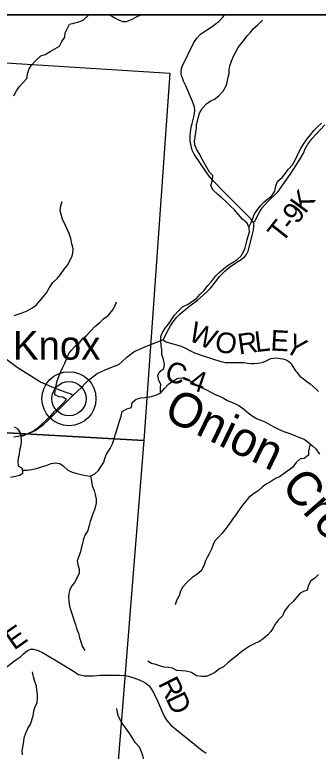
# Model space of a CAD drawing. Extents: x -8.2 to 34, y 0 to 22.
# Drawn here: x 5.214 to 6.05, y 18.871 to 20.9 of the extents above; entities that cross this region are included whole.
import ezdxf

# ---------------------------------------------------------------- set-up
doc = ezdxf.new("R2010")
doc.units = 0
for name, color, linetype in [('GM_X_Corporation', 7, 'Continuous'), ('GM_X_County_Road', 7, 'Continuous'), ('GM_X_County_Road_Text', 7, 'Continuous'), ('GM_X_Major_River', 7, 'Continuous'), ('GM_X_Minor_River', 7, 'Continuous'), ('GM_X_Minor_River_Text', 7, 'Continuous'), ('GM_X_State_Route', 7, 'Continuous'), ('GM_X_Township_Road', 7, 'Continuous'), ('GM_X_Township_Road_Text', 7, 'Continuous'), ('GM_X_Unincorporated', 7, 'Continuous'), ('GM_X_Unincorporated_Location', 7, 'Continuous'), ('GM_X_Unincorporated_Text', 7, 'Continuous'), ('SH_Data', 7, 'Continuous')]:
    doc.layers.add(name, color=color, linetype=linetype)

msp = doc.modelspace()

# ---------------------------------------------------------------- linework, layer by layer
at = {"layer": 'GM_X_Corporation'}
msp.add_lwpolyline([(6.4774, 18.0203), (6.488, 18.1752), (6.5242, 18.7061), (6.5297, 18.7882), (6.5448, 18.981), (6.5455, 18.9878), (6.5461, 19.0017), (6.5463, 19.009), (6.5469, 19.0218), (6.548, 19.0467), (6.5487, 19.0617), (6.5495, 19.0821), (6.5503, 19.0966), (6.5514, 19.1092), (6.5523, 19.118), (6.5529, 19.1264), (6.5537, 19.1382), (6.5541, 19.1447), (6.5536, 19.1514), (6.5814, 19.5334), (6.6608, 20.6695), (6.6768, 20.9), (2.1, 20.9), (2.1, 14.1)], dxfattribs=at)
for points in [[(5.6414, 20.7386), (5.5693, 19.7272), (4.5379, 19.7849), (4.607, 20.8038)], [(4.5379, 19.7849), (5.5693, 19.7272), (5.5363, 19.3151), (5.5032, 18.9017), (5.4857, 18.6849), (4.465, 18.749)]]:
    msp.add_lwpolyline(points, close=True, dxfattribs=at)
at = {"layer": 'GM_X_County_Road'}
for points in [[(5.6216, 20.0044), (5.6311, 19.9991), (5.6434, 19.9955), (5.6692, 19.9877), (5.6821, 19.9819), (5.6942, 19.9756), (5.709, 19.9688), (5.7329, 19.9599), (5.7585, 19.9515), (5.7787, 19.9455), (5.7937, 19.9419), (5.8043, 19.9415), (5.8191, 19.9417), (5.8322, 19.9423), (5.8452, 19.9417), (5.8553, 19.9402), (5.8651, 19.939), (5.8727, 19.939), (5.8824, 19.9396), (5.8898, 19.9407), (5.8981, 19.9432), (5.9049, 19.9457), (5.9118, 19.9491), (5.9199, 19.9527), (5.9277, 19.954), (5.9358, 19.9544), (5.9453, 19.9529), (5.9521, 19.9515), (5.9591, 19.9498), (5.965, 19.9472), (5.9703, 19.9438), (5.9756, 19.9381), (5.98, 19.9309), (5.9849, 19.9239), (5.9874, 19.9193), (5.9904, 19.9157), (5.9955, 19.9085), (6.0003, 19.9036), (6.0084, 19.8977), (6.0183, 19.8898), (6.0281, 19.8833), (6.0444, 19.8687), (6.0505, 19.8619)], [(5.1785, 19.0933), (5.2199, 19.1245), (5.2302, 19.1323), (5.2377, 19.1388), (5.2487, 19.148), (5.2573, 19.1525), (5.2658, 19.1523), (5.2786, 19.1488), (5.2905, 19.1433), (5.3429, 19.1113), (5.3753, 19.091), (5.3899, 19.0824), (5.399, 19.0801), (5.4063, 19.0782), (5.4165, 19.0782), (5.4312, 19.079), (5.4489, 19.0801), (5.4796, 19.0803), (5.5028, 19.0803), (5.5174, 19.0799), (5.5263, 19.0779), (5.542, 19.0728), (5.5564, 19.0676), (5.5666, 19.0631), (5.5749, 19.0588), (5.5842, 19.0506), (5.59, 19.0432), (5.5945, 19.0358), (5.5992, 19.0274), (5.6073, 19.0093), (5.6205, 18.9771), (5.6262, 18.9659), (5.633, 18.9559), (5.6441, 18.9431), (5.6639, 18.9259), (5.7003, 18.8977), (5.7307, 18.8725), (5.7413, 18.8657)]]:
    msp.add_lwpolyline(points, dxfattribs=at)
at = {"layer": 'GM_X_Major_River'}
msp.add_lwpolyline([(5.2023, 19.6258), (5.2159, 19.6285), (5.2266, 19.6319), (5.2364, 19.6368), (5.2353, 19.6489), (5.2239, 19.6565), (5.2228, 19.6691), (5.2243, 19.6793), (5.2266, 19.6892), (5.2281, 19.7006), (5.2308, 19.7108), (5.2323, 19.7241), (5.2315, 19.7382), (5.2293, 19.7477), (5.2232, 19.7583), (5.213, 19.764)], dxfattribs=at)
at = {"layer": 'GM_X_Minor_River'}
for points in [[(5.2112, 20.6766), (5.2184, 20.6899), (5.2263, 20.7013), (5.235, 20.7115), (5.2468, 20.7241), (5.2502, 20.7396), (5.2524, 20.7491), (5.2588, 20.7605), (5.2709, 20.773), (5.2857, 20.7867), (5.2974, 20.7905), (5.311, 20.7988), (5.3239, 20.8056), (5.3368, 20.8132), (5.3432, 20.8265), (5.3515, 20.8379), (5.353, 20.85), (5.3594, 20.8629), (5.3651, 20.8743), (5.3768, 20.877), (5.3905, 20.88), (5.4026, 20.885), (5.4179, 20.9)], [(5.4748, 20.9), (5.4756, 20.8994), (5.4878, 20.8926), (5.5014, 20.885), (5.5113, 20.8812), (5.5219, 20.8812), (5.5355, 20.8865), (5.5491, 20.8945), (5.5608, 20.8998), (5.5612, 20.9)], [(5.6155, 19.8581), (5.6158, 19.8719), (5.6165, 19.8821), (5.6105, 19.892), (5.6082, 19.9064), (5.6131, 19.9159), (5.6244, 19.9254), (5.6267, 19.9371), (5.6233, 19.9504), (5.6195, 19.9637), (5.6187, 19.9781), (5.6172, 19.988), (5.6168, 20.0016), (5.6164, 20.0134), (5.6198, 20.0229), (5.6281, 20.0365), (5.6372, 20.0479), (5.6466, 20.0616), (5.6542, 20.0722), (5.6636, 20.082), (5.6765, 20.095), (5.6913, 20.1025), (5.7049, 20.1117), (5.7147, 20.1185), (5.7234, 20.1291), (5.7344, 20.1397), (5.7457, 20.1542), (5.7556, 20.1652), (5.7673, 20.1796), (5.7764, 20.1891), (5.7896, 20.2005), (5.8017, 20.2103), (5.8138, 20.2172), (5.8259, 20.2244), (5.8373, 20.2358), (5.8452, 20.2487), (5.8486, 20.2581), (5.8516, 20.2688), (5.8543, 20.2802), (5.8573, 20.29), (5.8607, 20.3018), (5.8599, 20.3132), (5.8546, 20.3261), (5.8417, 20.337), (5.8299, 20.3507), (5.8193, 20.3625), (5.8072, 20.3738), (5.7962, 20.3841), (5.7848, 20.3954), (5.7731, 20.4045), (5.7606, 20.4163), (5.7541, 20.4288), (5.7583, 20.4455), (5.7598, 20.4573), (5.7503, 20.4667), (5.7431, 20.4789), (5.7359, 20.4921), (5.7287, 20.5047), (5.7234, 20.5145), (5.7158, 20.5282), (5.7097, 20.5418), (5.7093, 20.5528), (5.7116, 20.5669), (5.7131, 20.5767), (5.7142, 20.5877), (5.7149, 20.5972), (5.7176, 20.6071), (5.7202, 20.6185), (5.7228, 20.6291), (5.73, 20.6412), (5.7425, 20.6545), (5.7527, 20.6621), (5.7645, 20.6678), (5.7762, 20.6769), (5.7883, 20.6894), (5.7962, 20.7038), (5.7989, 20.7141), (5.8011, 20.7239), (5.8045, 20.738), (5.8049, 20.7486), (5.8068, 20.7596), (5.8109, 20.7717), (5.8162, 20.7854), (5.8222, 20.7956), (5.8298, 20.8101), (5.8396, 20.8226), (5.8468, 20.8321), (5.8544, 20.8416), (5.8631, 20.8511), (5.871, 20.8613), (5.8824, 20.8708), (5.8964, 20.8848)], [(5.8592, 20.3149), (5.8663, 20.3295), (5.8697, 20.339), (5.8735, 20.35), (5.8807, 20.361), (5.8898, 20.3727), (5.9007, 20.3849), (5.9113, 20.3932), (5.9223, 20.4008), (5.9302, 20.4141), (5.9336, 20.4281), (5.9381, 20.4407), (5.9518, 20.4528), (5.9589, 20.4623), (5.968, 20.4744), (5.979, 20.4862), (5.9865, 20.4995), (5.9911, 20.509), (5.9956, 20.5196), (6.002, 20.531), (6.0092, 20.5435), (6.0198, 20.5583), (6.03, 20.5704), (6.0383, 20.5807), (6.0474, 20.5902), (6.0587, 20.6008)], [(5.2123, 20.0712), (5.2229, 20.075), (5.2346, 20.0784), (5.2479, 20.0841), (5.2607, 20.0913), (5.2729, 20.0997), (5.2831, 20.1118), (5.2929, 20.124), (5.3016, 20.1342), (5.3095, 20.1483), (5.319, 20.1619), (5.3315, 20.1744), (5.3398, 20.1839), (5.3504, 20.1991), (5.3598, 20.2113), (5.3655, 20.2226), (5.3711, 20.2333), (5.3738, 20.2427), (5.3745, 20.2549), (5.3715, 20.2685), (5.3681, 20.2833), (5.3639, 20.2974), (5.3578, 20.3095), (5.3533, 20.319), (5.3457, 20.3364), (5.343, 20.347), (5.3392, 20.3596), (5.3411, 20.3732), (5.3441, 20.385)], [(5.2313, 19.7391), (5.2392, 19.7404), (5.2513, 19.7473), (5.2649, 19.753), (5.2782, 19.7632), (5.288, 19.7723), (5.3009, 19.7841), (5.313, 19.7947), (5.3236, 19.8065), (5.3341, 19.8167), (5.3451, 19.8281), (5.3568, 19.8403), (5.3462, 19.8463), (5.336, 19.8475), (5.3246, 19.8531), (5.325, 19.8664), (5.3276, 19.8789), (5.3306, 19.8911), (5.3356, 19.9036), (5.3408, 19.9173), (5.3461, 19.9294), (5.3518, 19.9404), (5.3575, 19.9533), (5.3627, 19.9662), (5.3699, 19.9761), (5.3794, 19.9859), (5.393, 19.9977), (5.4009, 20.0072), (5.4127, 20.0171), (5.4236, 20.0292), (5.4346, 20.0413), (5.4478, 20.0512), (5.4588, 20.0618), (5.4724, 20.0721), (5.4845, 20.0865), (5.4906, 20.099), (5.4944, 20.1093)], [(5.2357, 19.6448), (5.248, 19.6452), (5.2613, 19.6471), (5.2741, 19.6498), (5.2874, 19.654), (5.3002, 19.6585), (5.3143, 19.6635), (5.3248, 19.6658), (5.3381, 19.6635), (5.3476, 19.6567), (5.3601, 19.6449), (5.3722, 19.6396), (5.3851, 19.6358), (5.3972, 19.6335), (5.4101, 19.6309), (5.4218, 19.629), (5.4343, 19.6355), (5.4442, 19.6446), (5.4506, 19.6541), (5.4589, 19.667), (5.4623, 19.6772), (5.4668, 19.6893), (5.4763, 19.7053), (5.4831, 19.7182), (5.4865, 19.7284), (5.4902, 19.7413), (5.494, 19.7531), (5.4989, 19.7679), (5.5027, 19.78), (5.5068, 19.7944), (5.5102, 19.8073), (5.5227, 19.8145), (5.5356, 19.8183), (5.5378, 19.8312), (5.5488, 19.8411), (5.5617, 19.8442), (5.5719, 19.8457), (5.5863, 19.8468), (5.6022, 19.8521), (5.6166, 19.8586), (5.626, 19.87), (5.6378, 19.8817), (5.6495, 19.8901), (5.6635, 19.8988), (5.6767, 19.8996), (5.6877, 19.8966), (5.6972, 19.8916), (5.7078, 19.8844), (5.7177, 19.878), (5.7302, 19.8719), (5.7438, 19.8659), (5.7544, 19.8602), (5.7661, 19.8537), (5.7779, 19.8488), (5.7889, 19.8435), (5.8002, 19.8374), (5.8109, 19.8325), (5.8218, 19.8283), (5.8313, 19.8234), (5.8453, 19.8136), (5.8571, 19.8029), (5.8677, 19.795), (5.8821, 19.787), (5.895, 19.7825), (5.9063, 19.7764), (5.9196, 19.7692), (5.9295, 19.7639), (5.9404, 19.7582), (5.9556, 19.7522), (5.9666, 19.7484), (5.9764, 19.7442), (5.9874, 19.74), (6.0011, 19.7347), (6.0113, 19.7302), (6.0227, 19.7222), (6.034, 19.7124), (6.0435, 19.704), (6.0534, 19.6892)], [(6.028, 19.7176), (6.0234, 19.6976), (6.0231, 19.6862), (6.011, 19.6778), (6.0004, 19.6767), (5.9894, 19.6664), (5.9792, 19.6528), (5.9659, 19.6433), (5.9538, 19.6346), (5.9436, 19.627), (5.9326, 19.622), (5.9183, 19.6129), (5.9065, 19.6069), (5.8959, 19.5981), (5.8842, 19.5879), (5.8721, 19.5799), (5.8589, 19.57), (5.8494, 19.559), (5.8415, 19.5488), (5.8343, 19.5389), (5.8233, 19.5226), (5.8161, 19.5131), (5.8082, 19.5017), (5.801, 19.4919), (5.7931, 19.4805), (5.7848, 19.4706), (5.7746, 19.4596), (5.7651, 19.4501), (5.7606, 19.4406), (5.7557, 19.4274), (5.7496, 19.4148), (5.7439, 19.405), (5.7394, 19.3951), (5.7345, 19.3814), (5.7273, 19.3682), (5.7152, 19.3575), (5.7031, 19.3492), (5.6899, 19.3374), (5.677, 19.3234), (5.6706, 19.3116), (5.6672, 19.2991), (5.6596, 19.2858), (5.6555, 19.2744)], [(5.4221, 19.6291), (5.4253, 19.6146), (5.4272, 19.6025), (5.4325, 19.5896), (5.4351, 19.5782), (5.4386, 19.5649), (5.4382, 19.5554), (5.4367, 19.5459), (5.4333, 19.5361), (5.4291, 19.5247), (5.4257, 19.5141), (5.422, 19.5034), (5.4193, 19.4928), (5.4148, 19.4788), (5.4076, 19.4666), (5.4031, 19.4564), (5.4001, 19.4431), (5.3974, 19.4336), (5.3952, 19.4204), (5.3907, 19.4082), (5.3861, 19.3946), (5.3877, 19.3851), (5.3915, 19.3726), (5.3915, 19.3612), (5.3862, 19.3494), (5.3786, 19.3361), (5.3711, 19.3266), (5.3658, 19.3164), (5.3631, 19.305), (5.362, 19.2955), (5.3624, 19.2842), (5.3647, 19.2709), (5.3681, 19.2584), (5.3734, 19.2451), (5.3768, 19.2333), (5.381, 19.2204), (5.3844, 19.2094), (5.3894, 19.1965), (5.3924, 19.1833), (5.3955, 19.173), (5.3993, 19.1601), (5.4069, 19.148)], [(6.0511, 19.3577), (6.0397, 19.3467), (6.0299, 19.3399), (6.0231, 19.3281), (6.0197, 19.3148), (6.0099, 19.311), (6, 19.3061), (5.9891, 19.2939), (5.9807, 19.2833), (5.9675, 19.2704), (5.9573, 19.2564), (5.9516, 19.2435), (5.9395, 19.2317), (5.9316, 19.2207), (5.9255, 19.2112), (5.9195, 19.201), (5.9116, 19.1915), (5.8987, 19.1805), (5.8881, 19.1733), (5.8768, 19.1687), (5.8624, 19.1615), (5.8484, 19.152), (5.8347, 19.1421), (5.8226, 19.1315), (5.8113, 19.1231), (5.8007, 19.114), (5.789, 19.1034), (5.7784, 19.0977), (5.7648, 19.0879), (5.7527, 19.081), (5.7413, 19.0768), (5.728, 19.0768), (5.7148, 19.0787), (5.7008, 19.0878), (5.6852, 19.0912), (5.6731, 19.092), (5.6602, 19.0935), (5.6485, 19.0999), (5.6387, 19.1014), (5.6258, 19.1022), (5.6155, 19.1048), (5.603, 19.1098), (5.5902, 19.1128), (5.5807, 19.1189)], [(5.2349, 18.8608), (5.2338, 18.8733), (5.2371, 18.8862), (5.2386, 18.8987), (5.2394, 18.9082), (5.2443, 18.9203), (5.25, 18.9336), (5.2568, 18.9457), (5.2643, 18.9685), (5.2666, 18.9814), (5.2696, 18.9916), (5.2756, 19.0053), (5.2764, 19.0171), (5.2764, 19.0273), (5.2748, 19.0402), (5.2733, 19.0504), (5.2691, 19.063), (5.2657, 19.0762), (5.263, 19.0899)], [(5.5664, 18.7324), (5.5694, 18.7482), (5.5679, 18.7611), (5.5652, 18.7756), (5.5637, 18.7858), (5.5686, 18.7998), (5.5705, 18.8097), (5.5708, 18.8234), (5.5716, 18.8363), (5.567, 18.859), (5.562, 18.8723), (5.5575, 18.8818), (5.5461, 18.8943), (5.537, 18.9083), (5.5287, 18.9212), (5.5199, 18.9341), (5.5112, 18.9455), (5.5048, 18.9561), (5.4995, 18.9663), (5.4968, 18.9762), (5.4949, 18.9887)]]:
    msp.add_lwpolyline(points, dxfattribs=at)
at = {"layer": 'GM_X_State_Route'}
for points in [[(5.296, 19.7735), (5.3038, 19.7814), (5.3736, 19.8511), (5.387, 19.8625), (5.3975, 19.8729), (5.4096, 19.8858), (5.4204, 19.8958), (5.4325, 19.9055), (5.4405, 19.9112), (5.4509, 19.9165), (5.4632, 19.9216), (5.4784, 19.9277), (5.4858, 19.9307), (5.4935, 19.9337), (5.5009, 19.9364), (5.5093, 19.9438), (5.5223, 19.957), (5.5303, 19.9625), (5.5424, 19.9711), (5.5557, 19.9777), (5.5765, 19.9872), (5.6027, 19.9968), (5.6216, 20.0044), (5.6242, 20.0075), (5.634, 20.0268), (5.6429, 20.0425), (5.6491, 20.0534), (5.6537, 20.0585), (5.6599, 20.0662), (5.6694, 20.0761), (5.6964, 20.0979), (5.7177, 20.1137), (5.7412, 20.1348), (5.7538, 20.1478), (5.7681, 20.1648), (5.7783, 20.1787), (5.7928, 20.1935), (5.8056, 20.2042), (5.8205, 20.215), (5.8408, 20.2272), (5.8479, 20.2337), (5.8522, 20.2393), (5.8566, 20.249), (5.8682, 20.2915), (5.8713, 20.3068), (5.8724, 20.3193), (5.873, 20.3251), (5.8721, 20.328), (5.8647, 20.3379), (5.8464, 20.356), (5.8205, 20.3821), (5.7946, 20.4076), (5.761, 20.4424), (5.7499, 20.4554), (5.7387, 20.4712), (5.7239, 20.4932), (5.7082, 20.5158), (5.7028, 20.527), (5.7005, 20.5351), (5.6989, 20.5433), (5.6972, 20.552), (5.6968, 20.5593), (5.6976, 20.5672), (5.6984, 20.5765), (5.7001, 20.5902), (5.7028, 20.6005), (5.7074, 20.6188), (5.7094, 20.6281), (5.7098, 20.636), (5.709, 20.6453), (5.7063, 20.6538), (5.7038, 20.6613), (5.6848, 20.704), (5.679, 20.717), (5.6756, 20.7262), (5.6736, 20.732), (5.6723, 20.7382), (5.6721, 20.7448), (5.6732, 20.7517), (5.6754, 20.7575), (5.6906, 20.7892), (5.7074, 20.8231), (5.7156, 20.835), (5.726, 20.846), (5.7447, 20.8597), (5.7575, 20.8679), (5.7662, 20.8739), (5.7758, 20.8814), (5.7878, 20.8945), (5.7922, 20.9)], [(5.2112, 19.7374), (5.222, 19.7391), (5.2343, 19.7412), (5.2426, 19.7435), (5.2559, 19.7478), (5.2642, 19.7516), (5.2697, 19.7545), (5.2767, 19.7594), (5.2862, 19.766), (5.2944, 19.7719), (5.296, 19.7735)]]:
    msp.add_lwpolyline(points, dxfattribs=at)
at = {"layer": 'GM_X_Township_Road'}
for points in [[(5.8721, 20.328), (5.876, 20.3319), (5.8802, 20.3404), (5.8883, 20.356), (5.8956, 20.3678), (5.9028, 20.3765), (5.9101, 20.3846), (5.918, 20.3916), (5.9312, 20.4049), (5.9399, 20.4134), (5.9434, 20.4183), (5.9723, 20.46), (5.9973, 20.4986), (6.0092, 20.5185), (6.0141, 20.5305), (6.0212, 20.5435), (6.0328, 20.5581), (6.068, 20.5966)], [(5.3736, 19.8511), (5.3668, 19.8551), (5.3531, 19.8602), (5.3217, 19.872), (5.2844, 19.8879), (5.2525, 19.908), (5.2202, 19.9284), (5.1907, 19.9504)]]:
    msp.add_lwpolyline(points, dxfattribs=at)
at = {"layer": 'GM_X_Unincorporated'}
for radius in [0.0744, 0.0472]:
    msp.add_circle((5.3632, 19.8421), radius, dxfattribs=at)
at = {"layer": 'GM_X_Unincorporated_Location'}
msp.add_line((5.3632, 19.8421), (5.3632, 19.8421), dxfattribs=at)
at = {"layer": 'SH_Data'}
msp.add_line((2.1, 20.9), (8.9, 20.9), dxfattribs=at)

# ---------------------------------------------------------------- texts
at = {"layer": 'GM_X_County_Road_Text'}
for s, rotation, p in [('W', 336.4603, (5.689, 20.0043)), ('E', 356.9214, (5.9176, 19.9751)), ('O', 348.5138, (5.7618, 19.974)), ('R', 8.3616, (5.8322, 19.9635)), ('L', 6.6838, (5.8779, 19.9702)), ('Y', 330.2565, (5.9534, 19.9748)), ('C', 338.5907, (5.6229, 19.897)), ('4', 340.91, (5.6905, 19.8708)), ('-', 339.1165, (5.6669, 19.8798)), ('E', 35.1296, (5.212, 19.1477)), ('R', 296.7256, (5.6079, 19.0576)), ('D', 295.4865, (5.6287, 19.0162))]:
    msp.add_text(s, height=0.0568, rotation=rotation, dxfattribs=at).set_placement(p)
at = {"layer": 'GM_X_Minor_River_Text'}
for s, rotation, p in [('Onion', 334.2071, (5.6202, 19.7888)), ('Creek', 311.193, (5.9446, 19.5992))]:
    msp.add_text(s, height=0.0947, rotation=rotation, dxfattribs=at).set_placement(p)
at = {"layer": 'GM_X_Township_Road_Text'}
for s, rotation, p in [('K', 53.6258, (6.0141, 20.3495)), ('9', 52.0956, (5.9916, 20.3205)), ('T', 51.6119, (5.9504, 20.2685)), ('-', 51.7292, (5.9769, 20.3019))]:
    msp.add_text(s, height=0.0568, rotation=rotation, dxfattribs=at).set_placement(p)
at = {"layer": 'GM_X_Unincorporated_Text'}
msp.add_text('Knox', height=0.07898, rotation=0, dxfattribs=at).set_placement((5.209, 19.9497))

doc.saveas('drawing.dxf')
